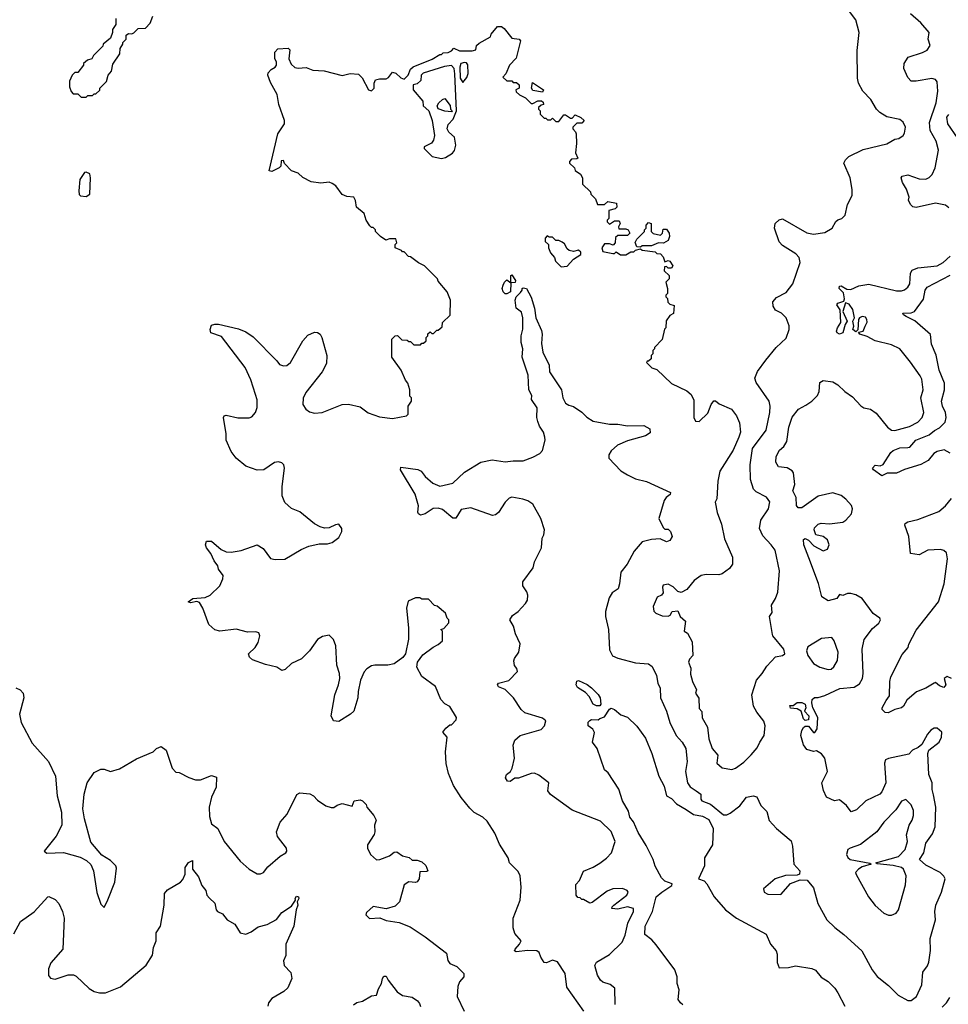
# Model space of a CAD drawing. Extents: x 2239805 to 2396427, y 665731 to 772158.
# Tile 307 of 326: x 2352698 to 2358393, y 753627 to 759664. Entities that reach past the tile are written whole.
import ezdxf

# ---------------------------------------------------------------- set-up
doc = ezdxf.new("R2010")
doc.units = 0

msp = doc.modelspace()

# ---------------------------------------------------------------- linework, layer by layer
at = {"layer": '0CON05XD'}
for points in [[(2357274, 757576), (2357336.1, 757653.9), (2357398.3, 757711.7), (2357416.7, 757765), (2357416.4, 757786.4), (2357397.5, 757835), (2357370, 757865), (2357333.6, 757883.6), (2357318.3, 757908.3), (2357317.5, 757935), (2357339.3, 757960.7), (2357397.7, 757992.3), (2357440, 758045), (2357483.3, 758175), (2357477.5, 758205), (2357457.7, 758227.7), (2357375, 758280), (2357355, 758302.5), (2357326.2, 758385), (2357331.2, 758415), (2357355, 758436.7), (2357375, 758442.5), (2357525, 758356.2), (2357565, 758348.8), (2357635, 758360), (2357680, 758385), (2357703.6, 758426.4), (2357715, 758437.5), (2357740, 758445), (2357760, 758465), (2357775, 758530), (2357803, 758587), (2357803, 758623), (2357790, 758695), (2357752.5, 758785), (2357762.5, 758805), (2357782.5, 758825), (2357870.8, 758869.2), (2358015, 758903.3), (2358065, 758932.5), (2358090, 758935), (2358116.4, 758953.6), (2358125, 758967.5), (2358131.2, 759005), (2358115.8, 759035.8), (2358095, 759051.2), (2358015, 759068.8), (2357972.5, 759095), (2357953.3, 759115), (2357917.5, 759175), (2357868.8, 759225), (2357842, 759275), (2357836, 759305), (2357834.2, 759475), (2357846, 759585), (2357825, 759662.5), (2357787.5, 759715)], [(2353288.3, 759671.7), (2353287.5, 759635), (2353267.5, 759605), (2353267.5, 759585), (2353255, 759550), (2353210, 759515), (2353208.3, 759501.7), (2353150, 759445), (2353140, 759425), (2353113, 759417), (2353090, 759395), (2353090, 759385), (2353055, 759340), (2353035, 759340), (2353020, 759325), (2353003, 759287), (2353003, 759253), (2353013, 759223), (2353025, 759210), (2353055, 759210), (2353075, 759190), (2353105, 759190)], [(2353105, 759190), (2353115, 759200), (2353145, 759200), (2353155, 759210), (2353165, 759210), (2353188.3, 759231.7), (2353190, 759245), (2353230, 759285), (2353240, 759325), (2353261.7, 759348.3), (2353268.3, 759391.7), (2353312.5, 759455), (2353313, 759487), (2353330, 759515), (2353330, 759525), (2353350, 759545), (2353351.7, 759568.3), (2353365, 759580), (2353385, 759577.5), (2353397, 759583), (2353425, 759610), (2353468.3, 759611.7), (2353497, 759643), (2353513.6, 759686.4)], [(2358395, 758510), (2358375, 758526.2), (2358315, 758540), (2358195, 758513.3), (2358175, 758517.5), (2358160.7, 758530.7), (2358148.3, 758558.3), (2358152.5, 758575), (2358136.2, 758625), (2358112.5, 758665), (2358103.9, 758693.9), (2358110, 758705), (2358145, 758713.8), (2358215, 758688.1), (2358255, 758686.7), (2358275, 758695.6), (2358294.4, 758715), (2358312.1, 758755), (2358332.7, 758865), (2358318.5, 758918.5), (2358281.5, 758985), (2358276.4, 759033.6), (2358318.2, 759155), (2358328.8, 759225), (2358325, 759282.5), (2358315, 759297.5), (2358292.7, 759302.7), (2358195, 759286.2), (2358165, 759287.5), (2358145, 759310), (2358120, 759365), (2358122.5, 759395), (2358147.5, 759435), (2358235, 759462.5), (2358262.8, 759477.2), (2358281.9, 759505), (2358269.1, 759545), (2358275, 759585.8), (2358225, 759644.4), (2358160.9, 759700.9)], [(2354155, 756443.3), (2354191.7, 756421.7), (2354235, 756360), (2354265, 756353.3), (2354323, 756357), (2354423.9, 756416.1), (2354470, 756435), (2354535, 756450), (2354585, 756450), (2354615, 756457.5), (2354655, 756490), (2354672.5, 756525), (2354672.5, 756545), (2354655, 756570), (2354635, 756567.5), (2354595, 756547.5), (2354567, 756547), (2354540, 756555), (2354505, 756572.5), (2354415, 756646.7), (2354365, 756667.5), (2354324.1, 756704.1), (2354308, 756745), (2354308.3, 756801.7), (2354321.2, 756915), (2354316.7, 756935), (2354306.1, 756946.1), (2354285, 756952.5), (2354260.7, 756949.3), (2354195, 756903.3), (2354155, 756901.2), (2354085, 756926.2), (2354026.2, 756975), (2353995, 757016.2), (2353964, 757085), (2353963.8, 757125), (2353946.7, 757225), (2353952.5, 757235), (2353965, 757240), (2354036.4, 757223.6), (2354105, 757223.3), (2354120.7, 757229.3), (2354143.3, 757255), (2354153.6, 757286.4), (2354153.6, 757333.6), (2354143.3, 757366.7), (2354116, 757455), (2354080.5, 757530.5), (2353935, 757722.5), (2353870, 757745), (2353866.7, 757765), (2353875, 757790), (2353895, 757797.5), (2353916.4, 757796.4), (2354039.3, 757769.3), (2354085, 757750), (2354129.3, 757719.3), (2354275, 757572.5), (2354290.5, 757550.5), (2354315, 757542), (2354335.6, 757544.4), (2354357.9, 757562.1), (2354434.5, 757695.5), (2354465, 757728.8), (2354505, 757748.8), (2354525, 757746.7), (2354540, 757735), (2354551.2, 757715), (2354580.8, 757605), (2354579.2, 757555), (2354552, 757505), (2354451.7, 757378.3), (2354436, 757344), (2354433.3, 757305), (2354452.5, 757275), (2354475, 757260), (2354505, 757251.2), (2354552.5, 757255), (2354675, 757304), (2354715, 757306), (2354785, 757290), (2354835, 757252.5), (2354905, 757228.8), (2354985, 757218.8), (2355070, 757235), (2355080, 757245), (2355080, 757295), (2355100, 757325), (2355100, 757345), (2355090, 757355), (2355090, 757395), (2355077.5, 757435), (2355063.3, 757453.3), (2355037.5, 757515), (2354980, 757595), (2354980, 757705), (2355000, 757725), (2355015, 757727.5), (2355041.7, 757701.7), (2355075, 757700), (2355085, 757690), (2355095, 757690), (2355115, 757670), (2355155, 757670), (2355165, 757680), (2355175, 757680), (2355190, 757695), (2355190, 757715), (2355200, 757725), (2355201.7, 757738.3), (2355215, 757750), (2355225, 757740), (2355235, 757740), (2355255, 757760), (2355265, 757760), (2355288.3, 757781.7), (2355291.7, 757808.3), (2355338.3, 757851.7), (2355340, 757945), (2355320, 757995), (2355265, 758060), (2355260, 758075), (2355180, 758155), (2355143, 758173), (2355095, 758210), (2355081.7, 758211.7), (2355055, 758240), (2355045, 758240), (2355038.3, 758248.3), (2355000, 758265), (2355000, 758285), (2355010, 758295), (2355005, 758320), (2354965, 758320), (2354943, 758313), (2354910, 758335), (2354880, 758365), (2354880, 758375), (2354865, 758390), (2354855, 758390), (2354845, 758400), (2354822.5, 758435), (2354810, 758475), (2354763.3, 758515), (2354757.5, 758555), (2354746.4, 758576.4), (2354705, 758580), (2354675, 758592.5), (2354637.5, 758645), (2354615, 758660), (2354595, 758667.5), (2354545, 758662.5), (2354485, 758670), (2354435, 758697.5), (2354405, 758723.3), (2354365, 758737.5), (2354321.7, 758781.7), (2354315, 758800), (2354301.7, 758798.3), (2354300, 758765), (2354290, 758755), (2354245, 758733.3), (2354228.3, 758738.3), (2354280, 758965), (2354322.5, 759025), (2354322.5, 759045), (2354287.5, 759145), (2354276.4, 759206.4), (2354235, 759280), (2354220, 759325), (2354221.2, 759338.8), (2354240.7, 759359.3), (2354265, 759372.5), (2354272.5, 759385), (2354272.5, 759405), (2354262.5, 759425), (2354262.5, 759465), (2354280, 759485), (2354345, 759490), (2354355, 759480), (2354347.5, 759425), (2354361.7, 759391.7), (2354385, 759371.2), (2354405, 759366.7), (2354455, 759370), (2354495, 759354), (2354565, 759350.8), (2354675, 759322.5), (2354725, 759333.8), (2354775, 759330), (2354798.3, 759308.3), (2354837.5, 759235), (2354855, 759227.5), (2354872.5, 759245), (2354872.5, 759275), (2354880, 759295), (2354905, 759302.5), (2354945, 759302.5), (2354959.3, 759310.7), (2354985, 759342.5), (2355005, 759336.7), (2355035, 759307.5), (2355055, 759300), (2355080, 759325), (2355095, 759360), (2355110, 759375), (2355227, 759423), (2355275, 759450), (2355285, 759450), (2355295, 759460), (2355325, 759462.5), (2355345, 759472.5), (2355360.7, 759489.3), (2355395, 759473.3), (2355473, 759473), (2355495, 759480), (2355500, 759505), (2355515, 759520), (2355585, 759560), (2355590, 759575), (2355628.3, 759621.7), (2355651.7, 759621.7), (2355669.3, 759609.3), (2355715, 759550), (2355760, 759545), (2355770, 759535), (2355741.7, 759428.3), (2355702.5, 759385), (2355678.3, 759331.7), (2355661.7, 759311.7), (2355685, 759290), (2355715, 759290), (2355725, 759280), (2355745, 759280), (2355760, 759265), (2355760, 759245), (2355740, 759235), (2355741.7, 759221.7), (2355763, 759203), (2355800, 759185), (2355835, 759150), (2355845, 759150), (2355875, 759167.5), (2355897, 759167), (2355908.3, 759158.3), (2355910, 759145), (2355895, 759140), (2355880, 759125), (2355880, 759115), (2355890, 759105), (2355890, 759085), (2355915, 759060), (2355925, 759060), (2355935, 759050), (2355955, 759050), (2355965, 759060), (2355985, 759040), (2356005, 759040), (2356035, 759080), (2356045, 759080), (2356075, 759060), (2356085, 759060), (2356105, 759080), (2356140, 759065), (2356160, 759045), (2356145, 759030), (2356115, 759030), (2356090, 759005), (2356090, 758995), (2356107, 758977), (2356110, 758965), (2356113.3, 758905), (2356107, 758847), (2356120, 758815), (2356115, 758810), (2356081.7, 758808.3), (2356070, 758795), (2356070, 758785), (2356100, 758755), (2356105, 758740), (2356136.7, 758716.7), (2356150, 758695), (2356150, 758655), (2356198.3, 758608.3), (2356200, 758595), (2356230, 758565), (2356241.7, 758531.7), (2356285, 758530), (2356305, 758550), (2356358.3, 758538.3), (2356360, 758515), (2356350, 758505), (2356310, 758495), (2356310, 758445), (2356300, 758435), (2356300, 758425), (2356315, 758410), (2356345, 758430), (2356375, 758430), (2356380, 758415), (2356370, 758395), (2356371.7, 758381.7), (2356415, 758382.5), (2356430, 758375), (2356440, 758355), (2356425, 758340), (2356378.3, 758341.7), (2356365, 758340), (2356351.7, 758328.3), (2356350, 758295), (2356338.3, 758281.7), (2356315, 758290), (2356285, 758290), (2356267.5, 758265), (2356275, 758242.5), (2356335, 758230), (2356345, 758230), (2356355, 758240), (2356383, 758223), (2356415, 758222.5), (2356445, 758240), (2356465, 758240), (2356475, 758250), (2356505, 758260), (2356515, 758250), (2356595, 758240), (2356605, 758230), (2356628.3, 758228.3), (2356645, 758210), (2356655, 758180), (2356675, 758186.7), (2356685, 758182.5), (2356702.5, 758155), (2356695, 758140), (2356675, 758140), (2356665, 758150), (2356651.7, 758148.3), (2356650, 758125), (2356680, 758095), (2356680, 758075), (2356660, 758055), (2356670, 758015), (2356670, 757985), (2356660, 757975), (2356660, 757965), (2356670, 757955), (2356671.7, 757931.7), (2356685, 757920), (2356711.7, 757911.7), (2356707, 757863), (2356685, 757850), (2356663, 757817), (2356660, 757775), (2356653, 757767), (2356637, 757703), (2356590, 757655), (2356590, 757645), (2356580, 757635), (2356580, 757615), (2356570, 757605), (2356570, 757585), (2356555, 757570), (2356545, 757570), (2356541.7, 757561.7), (2356575, 757530), (2356605, 757520), (2356694.2, 757434.2), (2356788.6, 757388.6), (2356815.7, 757365), (2356831.7, 757331.7), (2356831.4, 757225), (2356842.2, 757202.2), (2356865, 757200.8), (2356918.2, 757251.8), (2356938, 757305), (2356955, 757327.5), (2356965, 757327.5), (2356988.1, 757308.1), (2357064, 757275), (2357094.4, 757234.4), (2357112.7, 757192.7), (2357117.5, 757135), (2357108, 757105), (2357072.5, 757025), (2356991.4, 756895), (2356980, 756835), (2356973, 756727), (2356963.8, 756705), (2356975, 756642.5), (2357001.5, 756571.5), (2357021.1, 756481.1), (2357068.6, 756368.6), (2357068.6, 756325), (2357051.4, 756298.6), (2357005, 756265.6), (2356985, 756260.5), (2356907.3, 756262.7), (2356876.7, 756255), (2356833.3, 756225), (2356789.3, 756170.7), (2356755, 756152.5), (2356735, 756157.5), (2356705, 756186.7), (2356675, 756202.5), (2356645, 756197.5), (2356640, 756185), (2356645, 756150), (2356633.6, 756136.4), (2356607, 756123), (2356583.6, 756066.4), (2356587, 756037), (2356600, 756025), (2356638.3, 756008.3), (2356675, 756007.5), (2356686.4, 756013.6), (2356700, 756035), (2356735, 756040), (2356747.5, 756005), (2356780, 755975), (2356772.5, 755915), (2356793, 755903), (2356821.7, 755848.3), (2356826.7, 755765), (2356805, 755743.3), (2356798.8, 755725), (2356813, 755687), (2356811.7, 755651.7), (2356823.8, 755605), (2356847.5, 755555), (2356842.5, 755535), (2356863, 755503), (2356865, 755440), (2356881.7, 755421.7), (2356884.2, 755384.2), (2356916.7, 755325), (2356924, 755255), (2356944.2, 755194.2), (2356978.8, 755155), (2356972.5, 755105), (2357005, 755076.7), (2357065, 755066.7), (2357087.5, 755075), (2357138.8, 755111.2), (2357183.9, 755156.1), (2357220.9, 755199.1), (2357236.2, 755235), (2357263.8, 755275), (2357269.2, 755335), (2357262.3, 755362.3), (2357218.3, 755418.3), (2357198.1, 755455), (2357187.9, 755525), (2357215.6, 755615), (2357251.9, 755655), (2357280.8, 755699.2), (2357332.5, 755757.5), (2357375, 755766.2), (2357390, 755775), (2357385, 755803.3), (2357316.7, 755885), (2357314, 755895), (2357296.4, 756003.6), (2357311.7, 756028.3), (2357307.5, 756075), (2357332.5, 756115), (2357346.4, 756153.6), (2357356.7, 756285), (2357330.7, 756410.7), (2357306.7, 756445), (2357255, 756498.6), (2357235.5, 756545), (2357243.6, 756595), (2357290.9, 756665), (2357298, 756708), (2357277.3, 756737.3), (2357215, 756768.6), (2357198.6, 756785), (2357180, 756845), (2357176.7, 756935), (2357191.4, 757035), (2357275, 757147.5), (2357298, 757255), (2357301.2, 757295), (2357293.8, 757325), (2357215, 757440), (2357205.8, 757465), (2357222.5, 757507.5), (2357274, 757576)], [(2355285, 758813.8), (2355310, 758820), (2355352.5, 758845), (2355365, 758862.5), (2355372.5, 758895), (2355365, 758943.3), (2355328.8, 758975), (2355320, 758995), (2355325, 759022.5), (2355356.7, 759055), (2355376.7, 759105), (2355367, 759333), (2355362.5, 759365), (2355345, 759382.5), (2355303.6, 759376.4), (2355173, 759337), (2355160, 759325), (2355158.3, 759291.7), (2355135, 759270), (2355110, 759265), (2355110, 759235), (2355170, 759165), (2355172.5, 759135), (2355206.1, 759106.1), (2355228, 759045), (2355240.8, 758955), (2355235.8, 758925), (2355222.9, 758907.1), (2355177.5, 758885), (2355177.5, 758875), (2355227.5, 758825), (2355285, 758813.8)], [(2355415, 759280), (2355439.7, 759310.3), (2355447.5, 759335), (2355446.4, 759386.4), (2355438.8, 759398.8), (2355425, 759402.5), (2355403.6, 759396.4), (2355396.4, 759373.6), (2355400, 759305), (2355415, 759280)], [(2355905, 759220), (2355845, 759230), (2355837.5, 759245), (2355841.7, 759278.3), (2355910, 759235), (2355905, 759220)], [(2355345, 759100), (2355305, 759102.5), (2355265, 759117.5), (2355257.5, 759135), (2355267.5, 759155), (2355290, 759175), (2355305, 759180), (2355337, 759137), (2355340, 759115), (2355350, 759105), (2355345, 759100)], [(2358449.1, 758939.1), (2358390, 759025), (2358384.5, 759065.5), (2358395, 759083.8)], [(2353105, 758580), (2353127.5, 758595), (2353131.2, 758695), (2353128.3, 758718.3), (2353105, 758730), (2353095, 758727.5), (2353066.7, 758685), (2353060, 758615), (2353063, 758593), (2353070, 758585), (2353105, 758580)], [(2356505, 758270), (2356481.7, 758271.7), (2356473, 758297), (2356481.7, 758318.3), (2356530, 758365), (2356530, 758375), (2356540, 758385), (2356540, 758405), (2356555, 758420), (2356570, 758415), (2356570, 758365), (2356583, 758353), (2356627, 758343), (2356640, 758355), (2356645, 758380), (2356665, 758380), (2356680, 758355), (2356682.5, 758335), (2356675, 758310), (2356647, 758293), (2356615, 758296.7), (2356571.7, 758278.3), (2356515, 758277.5), (2356505, 758270)], [(2356018.3, 758148.3), (2356055, 758152.5), (2356093.6, 758196.4), (2356140, 758225), (2356138.3, 758238.3), (2356125, 758250), (2356095, 758242.5), (2356068.3, 758248.3), (2356055, 758260), (2356039.3, 758289.3), (2356025, 758300), (2356005, 758310), (2355985, 758310), (2355965, 758330), (2355945, 758330), (2355931.7, 758338.3), (2355920, 758325), (2355920, 758305), (2355940, 758285), (2355940, 758265), (2355952.5, 758235), (2355977.5, 758205), (2355983, 758183), (2356018.3, 758148.3)], [(2357536.7, 756363.3), (2357506.2, 756445), (2357503.8, 756476.2), (2357515, 756482.5), (2357535, 756472.5), (2357567.7, 756437.7), (2357625, 756408), (2357652.3, 756417.7), (2357661.2, 756445), (2357651.2, 756475), (2357625.9, 756495.9), (2357580, 756505), (2357570, 756535), (2357571.7, 756548.3), (2357595, 756570), (2357613.9, 756576.1), (2357665, 756573.8), (2357745, 756582.5), (2357765, 756595.8), (2357800, 756635), (2357806, 756665), (2357800, 756685), (2357764, 756725), (2357735, 756745.6), (2357685, 756762.5), (2357595, 756742), (2357495, 756670), (2357471.7, 756671.7), (2357462.5, 756685), (2357460, 756735), (2357440, 756775), (2357450.8, 756815), (2357443.8, 756885), (2357435, 756898.8), (2357405, 756916.2), (2357351.7, 756921.7), (2357335, 756950), (2357337.5, 756985), (2357356.7, 757025), (2357383.2, 757046.8), (2357403.2, 757076.8), (2357414.4, 757165.6), (2357435, 757227.5), (2357475, 757276), (2357518.6, 757301.4), (2357556.7, 757325), (2357590.5, 757359.5), (2357601.2, 757385), (2357605, 757440), (2357625, 757451.2), (2357685, 757443.1), (2357715, 757425.7), (2357758, 757385), (2357805, 757351.9), (2357855.4, 757295.4), (2357875, 757283.3), (2357915.4, 757275.4), (2357950.9, 757250.9), (2358020, 757165), (2358045, 757147.1), (2358065, 757145.7), (2358155, 757169.6), (2358205, 757196.5), (2358231.5, 757225), (2358242.9, 757255), (2358224.6, 757345), (2358238.2, 757395), (2358229.5, 757459.5), (2358220.2, 757480.2), (2358161.4, 757565), (2358095, 757646.5), (2358045, 757671.2), (2357945, 757694.5), (2357895, 757720.8), (2357850, 757735), (2357841.7, 757748.3), (2357870, 757755), (2357882.5, 757785), (2357895, 757810), (2357893.8, 757825), (2357885, 757840), (2357865, 757843.3), (2357847.5, 757835), (2357842.5, 757825), (2357838.3, 757761.7), (2357825, 757750), (2357807.5, 757765), (2357812.5, 757785), (2357807.5, 757815), (2357817.5, 757835), (2357806.8, 757886.8), (2357785, 757920), (2357762.5, 757927.5), (2357746.7, 757875), (2357773.3, 757815), (2357760, 757795), (2357745, 757743.8), (2357725, 757736), (2357711.4, 757745), (2357707.5, 757755), (2357712.5, 757775), (2357733.3, 757806.7), (2357730, 757885), (2357710, 757915), (2357715, 757926.2), (2357752.5, 757937.5), (2357756.9, 757953.1), (2357749.6, 757989.6), (2357722.5, 758015), (2357725, 758030), (2357735, 758031.2), (2357771.2, 758011.2), (2357795, 758008.8), (2357845, 758032.5), (2357905, 758043.1), (2358075, 758002.2), (2358105, 758001.1), (2358125, 758008.1), (2358145, 758024.2), (2358156.7, 758045), (2358161.1, 758108.9), (2358170.9, 758129.1), (2358205, 758142.9), (2358325, 758155.8), (2358361.2, 758175), (2358403.8, 758215)], [(2355685, 757983.3), (2355675, 757983.3), (2355663.3, 757995), (2355657.5, 758015), (2355663, 758037), (2355670, 758055), (2355685, 758070), (2355710, 758050), (2355710, 758095), (2355715, 758100), (2355737.5, 758065), (2355737, 758053), (2355710, 758050), (2355707.5, 757995), (2355685, 757983.3)], [(2358405, 757006.2), (2358367, 757027), (2358323.6, 757016.4), (2358304, 757005), (2358268.3, 756961.7), (2358225, 756936.2), (2358123.6, 756906.4), (2358075.9, 756884.1), (2358017, 756883), (2357985, 756867.5), (2357933.6, 756903.6), (2357927.5, 756915), (2357945, 756932.5), (2357975, 756927.5), (2357993, 756937), (2358039.3, 757010.7), (2358055, 757023.3), (2358095, 757038.8), (2358145, 757040), (2358156.7, 757043.3), (2358193.3, 757085), (2358275, 757118.1), (2358308, 757145), (2358339.1, 757160.9), (2358373.7, 757196.3), (2358379.4, 757225), (2358375.5, 757255.5), (2358357.5, 757295), (2358351.4, 757325), (2358368.9, 757395), (2358370.4, 757435), (2358336.2, 757515), (2358317.3, 757607.3), (2358288.8, 757675), (2358283.6, 757733.6), (2358187.9, 757817.9), (2358133.3, 757845), (2358117.5, 757855), (2358113.3, 757865), (2358165, 757865.8), (2358185, 757873.8), (2358240, 757950), (2358250, 758005), (2358263.1, 758025), (2358405, 758097.3)], [(2356349.1, 753625), (2356347.5, 753725), (2356318.3, 753748.3), (2356275, 753762), (2356260, 753775), (2356241.4, 753805), (2356224.2, 753864.2), (2356236.2, 753885), (2356315, 753932), (2356393.3, 754006.7), (2356410.5, 754049.5), (2356426.9, 754125), (2356462.2, 754195), (2356462.5, 754215), (2356425, 754224.6), (2356365, 754210), (2356330, 754215), (2356331.2, 754225), (2356342.5, 754235), (2356420.8, 754295), (2356428.8, 754315), (2356422.5, 754325), (2356395, 754336), (2356335.9, 754334.1), (2356300.3, 754319.7), (2356208.3, 754251.7), (2356195, 754247.5), (2356155, 754270), (2356145, 754270), (2356135, 754280), (2356121.7, 754281.7), (2356110, 754295), (2356108.3, 754361.7), (2356130, 754385), (2356155, 754442.5), (2356215, 754468), (2356255, 754492.5), (2356297.4, 754522.6), (2356328, 754555), (2356350, 754625), (2356325, 754686.7), (2356259.7, 754749.7), (2356085, 754816.7), (2355952.7, 754912.7), (2355936.2, 754935), (2355943.8, 754985), (2355882.5, 755032.5), (2355855, 755044.2), (2355835, 755042), (2355757, 755013), (2355735, 755012.5), (2355705, 754992.5), (2355690, 754995), (2355677.5, 755015), (2355682.5, 755035), (2355707.5, 755055), (2355718.8, 755075), (2355732.9, 755135), (2355724.2, 755215), (2355735, 755246.7), (2355767.5, 755275), (2355895, 755312), (2355917.1, 755335), (2355924.1, 755364.1), (2355905, 755380.8), (2355795, 755414), (2355772.5, 755435), (2355726.3, 755506.3), (2355676, 755556), (2355635, 755573.8), (2355627.5, 755585), (2355635, 755596.2), (2355698.3, 755611.7), (2355751.7, 755668.3), (2355747.5, 755685), (2355732, 755705), (2355728.3, 755731.7), (2355732.3, 755747.7), (2355758.8, 755785), (2355766.1, 755836.1), (2355738.3, 755898.3), (2355725.9, 755945.9), (2355703.8, 755985), (2355720.3, 756009.7), (2355755, 756036.2), (2355800, 756085), (2355811.2, 756105), (2355813.3, 756135), (2355807.5, 756155), (2355783, 756193), (2355783.3, 756216.7), (2355846.1, 756303.9), (2355855, 756340), (2355897.5, 756425), (2355902.5, 756485), (2355912.5, 756505), (2355916.7, 756535), (2355893.3, 756605), (2355845, 756692.5), (2355815, 756713.3), (2355783.9, 756723.9), (2355715, 756736.2), (2355699.3, 756730.7), (2355674.1, 756705.9), (2355635, 756642.5), (2355615, 756627.5), (2355596.4, 756623.6), (2355465, 756670), (2355405, 756660), (2355371.7, 756608.3), (2355355, 756607.5), (2355290.7, 756660.7), (2355265, 756668.8), (2355234.1, 756665.9), (2355185, 756633.8), (2355155, 756626.7), (2355143.8, 756633.8), (2355140, 756645), (2355143, 756683), (2355122.5, 756755), (2355033.9, 756903.9), (2355035, 756920), (2355140, 756905), (2355160, 756895), (2355183.6, 756863.6), (2355231.7, 756821.7), (2355275, 756803.3), (2355355, 756821.2), (2355425, 756890), (2355525, 756951.2), (2355595, 756966), (2355675, 756952), (2355725, 756960), (2355785, 756960), (2355845, 756981.2), (2355887.5, 757005), (2355905, 757022.5), (2355921.2, 757085), (2355918.8, 757105), (2355910, 757135), (2355885, 757172.5), (2355875, 757200), (2355868.8, 757225), (2355871.2, 757285), (2355837.5, 757335), (2355839.3, 757359.3), (2355820, 757395), (2355816.7, 757485), (2355778.8, 757595), (2355783.3, 757645), (2355774.2, 757684.2), (2355773.3, 757725), (2355783.6, 757766.4), (2355783.3, 757835), (2355775, 757870), (2355743.3, 757895), (2355736.7, 757945), (2355742.5, 757965), (2355769.3, 757990.7), (2355780, 758005), (2355780, 758015), (2355785, 758020), (2355806.1, 758016.1), (2355835, 757962.5), (2355855.7, 757895), (2355863.8, 757835), (2355897.9, 757757.9), (2355902.5, 757735), (2355897.9, 757677.9), (2355905.6, 757625), (2355944.2, 757545), (2355947.1, 757505), (2356020, 757395), (2356028.8, 757345), (2356045, 757312.5), (2356065, 757300), (2356095, 757292.5), (2356145, 757257.5), (2356175, 757226.7), (2356215, 757203.3), (2356314.1, 757184.1), (2356365, 757183.3), (2356425, 757173.3), (2356525, 757176.2), (2356562.5, 757155), (2356565, 757130), (2356535, 757112.5), (2356425, 757082.5), (2356363.9, 757056.1), (2356325, 757020), (2356310, 756995), (2356310, 756975), (2356385, 756897.5), (2356425, 756873.3), (2356475, 756848.8), (2356541.7, 756831.7), (2356690, 756765), (2356686.4, 756753.6), (2356662.5, 756735), (2356650, 756715), (2356617.5, 756605), (2356645, 756550), (2356655, 756540), (2356675, 756540), (2356690, 756525), (2356700, 756495), (2356685, 756470), (2356665, 756462.5), (2356625, 756480), (2356573, 756477), (2356515, 756462.5), (2356466.7, 756405), (2356423.3, 756325), (2356383.8, 756276.2), (2356376.7, 756205), (2356367.5, 756175), (2356330.5, 756149.5), (2356311.9, 756118.1), (2356291.4, 756035), (2356290, 756005), (2356309.2, 755925), (2356315, 755800), (2356334.3, 755764.3), (2356365, 755748.8), (2356475, 755720), (2356555, 755713.8), (2356577, 755697), (2356602.3, 755642.3), (2356612, 755595), (2356626, 755565), (2356628.6, 755505), (2356664, 755425), (2356685.8, 755355), (2356724, 755275), (2356760.6, 755235), (2356782.9, 755195), (2356791.4, 755115), (2356780.8, 755055), (2356793.8, 754985), (2356810.5, 754960.5), (2356845.6, 754935.6), (2356876, 754915), (2356875.8, 754885), (2356881.2, 754875), (2356933.8, 754853.8), (2357015, 754787.5), (2357035, 754789.2), (2357055, 754799.2), (2357115, 754844), (2357155, 754896), (2357195.9, 754905.9), (2357218.6, 754898.6), (2357242, 754845), (2357279.7, 754809.7), (2357295, 754753.3), (2357340, 754705), (2357428.3, 754628.3), (2357437, 754597), (2357446.2, 754485), (2357482.5, 754445), (2357480, 754425), (2357465, 754417.5), (2357395, 754415.8), (2357330, 754395), (2357260, 754335), (2357262.5, 754315), (2357285, 754302.5), (2357365, 754300), (2357425, 754367.5), (2357485, 754390), (2357527, 754387), (2357565, 754340), (2357593.3, 754245), (2357647.5, 754145), (2357697, 754097), (2357752.5, 754055), (2357862.5, 753955), (2357925, 753837.5), (2357957, 753797), (2358025, 753742.5), (2358085, 753682.5), (2358145, 753650), (2358165, 753650), (2358196.7, 753675), (2358230, 753745), (2358236.1, 753823.9), (2358265, 753862.5), (2358274.1, 753885.9), (2358283.9, 753956.1), (2358280.5, 754029.5), (2358313.8, 754145), (2358310, 754195), (2358315.8, 754235), (2358352, 754315), (2358374, 754395), (2358365, 754413.3), (2358342.5, 754435), (2358255, 754479.2), (2358216, 754515), (2358243.3, 754555), (2358255, 754614), (2358295, 754672), (2358311.8, 754715), (2358316.2, 754835), (2358301.1, 754911.1), (2358293.6, 754943.6), (2358294.2, 754984.2), (2358272.5, 755035), (2358268, 755165), (2358274.2, 755185.8), (2358336.7, 755235), (2358351.2, 755265), (2358353.3, 755295), (2358325, 755320), (2358305, 755320), (2358285, 755306.7), (2358265, 755283.3), (2358230.9, 755219.1), (2358208.9, 755201.1), (2358173.8, 755185), (2358149.7, 755160.3), (2358025.9, 755134.1), (2358006.7, 755125), (2358000.8, 755105), (2358010, 754985), (2357985, 754928.8), (2357973.3, 754915), (2357887.5, 754875), (2357830.6, 754819.4), (2357797.5, 754807.5), (2357767.5, 754845), (2357725, 754880), (2357695, 754873.3), (2357645, 754897.5), (2357626.8, 754936.8), (2357616.2, 754983.8), (2357651.2, 755055), (2357635.8, 755135.8), (2357615, 755162.5), (2357585, 755180), (2357565, 755177.5), (2357525, 755188.8), (2357505, 755217.5), (2357488.6, 755275), (2357494.4, 755305.6), (2357505, 755323.3), (2357515, 755332.5), (2357535, 755332.5), (2357565, 755292.5), (2357575, 755292.5), (2357588.8, 755315), (2357593.3, 755385), (2357562, 755445), (2357555.8, 755475), (2357558.8, 755495), (2357572.9, 755507.1), (2357595, 755507.1), (2357635, 755519.4), (2357726.8, 755563.2), (2357815, 755571.4), (2357848.6, 755591.4), (2357865.7, 755625), (2357870.6, 755655), (2357863.8, 755805), (2357875.9, 755864.1), (2357928.8, 755931.2), (2357965.9, 755964.1), (2357977.5, 755985), (2357972.5, 755995), (2357932.1, 756022.1), (2357865, 756114.3), (2357825, 756137.1), (2357794.2, 756145.8), (2357773.9, 756146.1), (2357745, 756132.5), (2357725, 756140), (2357710, 756115), (2357655, 756100), (2357616.7, 756125), (2357597.1, 756207.1), (2357536.7, 756363.3)], [(2358413.3, 755625), (2358385, 755636), (2358366.7, 755625), (2358377.5, 755585), (2358365, 755570), (2358339.3, 755579.3), (2358315, 755600), (2358305, 755596.7), (2358255.9, 755564.1), (2358197.5, 755542.5), (2358139.1, 755490.9), (2358118, 755455), (2358105, 755444), (2358065, 755434), (2358023.9, 755413.9), (2358005, 755416.7), (2357986.7, 755435), (2357986.7, 755445), (2358011.1, 755488.9), (2358032.7, 755517.3), (2358034, 755605), (2358040, 755635), (2358109.3, 755770.7), (2358146, 755814), (2358151.2, 755835), (2358195, 755920), (2358332.3, 756095), (2358367.2, 756205), (2358388.4, 756358.4), (2358382.2, 756395), (2358365, 756409.1), (2358345, 756415.6), (2358267.7, 756412.3), (2358215, 756382.5), (2358161.7, 756391.7), (2358150, 756495), (2358126.4, 756563.6), (2358127.5, 756575), (2358144, 756586), (2358205, 756598.6), (2358335, 756648.6), (2358376.2, 756683.8), (2358411.7, 756728.3)], [(2356156.7, 753585), (2356052.3, 753732.3), (2356043.3, 753815), (2355995, 753887.5), (2355965, 753897.5), (2355929.3, 753880.7), (2355915, 753883.3), (2355893.3, 753915), (2355883.3, 753945), (2355870, 753955), (2355815, 753955.8), (2355742.5, 753947.5), (2355732.5, 753955), (2355736.7, 753965), (2355763.8, 753995), (2355772.5, 754015), (2355735, 754060), (2355723.3, 754095), (2355723.3, 754155), (2355766.7, 754265), (2355773.3, 754345), (2355767.5, 754415), (2355755, 754440), (2355702.5, 754495), (2355692.5, 754525), (2355639.3, 754609.3), (2355612.5, 754675), (2355565, 754750), (2355537.5, 754775), (2355485, 754803.3), (2355458.8, 754828.8), (2355404.5, 754894.5), (2355358.8, 754968.8), (2355327.5, 755042.5), (2355313.9, 755103.9), (2355310, 755175), (2355320, 755265), (2355293.3, 755295), (2355310.7, 755319.3), (2355335, 755340), (2355345, 755340), (2355375, 755370), (2355377.5, 755385), (2355335, 755452.5), (2355305, 755470), (2355280, 755495), (2355247.5, 755575), (2355165, 755637.5), (2355133.6, 755693.6), (2355137.5, 755725), (2355170, 755770), (2355233, 755817), (2355265, 755832.5), (2355290, 755855), (2355290, 755915), (2355280, 755925), (2355298.3, 755931.7), (2355330, 755965), (2355330, 755985), (2355320, 755995), (2355310, 756025), (2355258.3, 756068.3), (2355241.7, 756071.7), (2355205, 756110), (2355165, 756110), (2355151.7, 756118.3), (2355125, 756120), (2355080.7, 756099.3), (2355070, 756055), (2355082, 755935), (2355082, 755865), (2355063.3, 755775), (2355047.7, 755752.3), (2354995, 755714), (2354955, 755706.7), (2354875, 755706.2), (2354855, 755701.2), (2354827.3, 755682.7), (2354811.2, 755665), (2354788.8, 755615), (2354773.3, 755545), (2354772.5, 755505), (2354747.5, 755425), (2354727.5, 755405), (2354655, 755360), (2354622.5, 755365), (2354607.5, 755395), (2354630, 755525), (2354653.9, 755586.1), (2354661.2, 755625), (2354660, 755655), (2354643.6, 755706.4), (2354636.7, 755825), (2354623, 755863), (2354595, 755890), (2354555, 755882.5), (2354525, 755863.3), (2354475, 755793.3), (2354426.7, 755745), (2354365, 755716.2), (2354325, 755680), (2354305, 755673.8), (2354275, 755693.3), (2354205, 755710), (2354125, 755738.8), (2354106.2, 755755), (2354100, 755775), (2354141.2, 755815), (2354161.2, 755845), (2354170, 755885), (2354163.9, 755903.9), (2354145, 755911.2), (2354095, 755908), (2354025, 755927.5), (2353925, 755914.2), (2353895, 755922.5), (2353858, 755955), (2353820.8, 756055), (2353799.5, 756089.5), (2353785, 756097.5), (2353745, 756087.5), (2353730, 756095), (2353760, 756115), (2353835, 756122), (2353865, 756136), (2353925, 756193.3), (2353943.8, 756235), (2353945.9, 756255.9), (2353916.7, 756295), (2353913.3, 756315), (2353890, 756345), (2353870.5, 756390.5), (2353843.8, 756425), (2353836.7, 756445), (2353843.6, 756466.4), (2353875, 756466.7), (2353932.5, 756415), (2353965, 756402), (2353995, 756398.8), (2354055, 756410), (2354155, 756443.3)], [(2357655, 755680), (2357675, 755682.5), (2357690, 755695), (2357712.5, 755735), (2357717.5, 755785), (2357692.5, 755855), (2357677.5, 755875), (2357615, 755870), (2357530.7, 755819.3), (2357523.3, 755795), (2357531.2, 755765), (2357565, 755716.7), (2357605, 755693.8), (2357655, 755680)], [(2356235, 755456.7), (2356215, 755467.5), (2356191.2, 755515), (2356168.1, 755538.1), (2356118.3, 755568.3), (2356110, 755585), (2356115, 755607.5), (2356125, 755612.5), (2356177.3, 755587.3), (2356205, 755568), (2356245.4, 755525.4), (2356256.8, 755506.8), (2356262.5, 755467.5), (2356255, 755457.5), (2356235, 755456.7)], [(2352675, 755568.1), (2352701.2, 755555), (2352720, 755535), (2352723.3, 755505), (2352696.5, 755405), (2352707.1, 755355), (2352775, 755228), (2352875, 755116), (2352918.1, 755025), (2352926.7, 754905), (2352954.4, 754805), (2352955.7, 754725.7), (2352922.1, 754657.9), (2352847.5, 754565), (2352865, 754554), (2352967.4, 754557.4), (2353068.1, 754528.1), (2353108.1, 754508.1), (2353133.2, 754483.2), (2353150.8, 754445), (2353171.4, 754311.4), (2353195, 754240), (2353215, 754220), (2353237.5, 754267.5), (2353281.2, 754375), (2353291.7, 754461.7), (2353287.5, 754475), (2353255, 754507.5), (2353200.7, 754540.7), (2353135, 754620), (2353094.4, 754764.4), (2353084.3, 754825), (2353093.3, 754915), (2353112.5, 754985), (2353155, 755047.5), (2353195, 755067.5), (2353215, 755067.5), (2353255, 755053.3), (2353309.5, 755070.5), (2353415, 755132.5), (2353516.1, 755173.9), (2353537.5, 755195), (2353565, 755207.5), (2353596.7, 755185), (2353632.5, 755075), (2353655, 755050), (2353675, 755047.5), (2353735, 755016.7), (2353776.4, 755003.6), (2353806.1, 755003.9), (2353875, 755030), (2353905, 755020), (2353901.7, 754958.3), (2353873.6, 754896.4), (2353860, 754835), (2353862.3, 754777.7), (2353875, 754732.5), (2353913.3, 754705), (2353951.2, 754625), (2354050, 754505), (2354105, 754456.2), (2354155, 754426.7), (2354175, 754426.7), (2354192.5, 754435), (2354220.5, 754469.5), (2354294.2, 754535.8), (2354330, 754555), (2354336.2, 754565), (2354333.3, 754585), (2354278.8, 754655), (2354272, 754685), (2354295, 754742.5), (2354338.3, 754791.7), (2354397, 754913), (2354415, 754922.5), (2354477, 754917), (2354500, 754905), (2354525, 754877.5), (2354575, 754843.3), (2354607, 754833), (2354625, 754832.5), (2354645, 754847.5), (2354675, 754857.5), (2354737.5, 754842.5), (2354750, 754875), (2354785, 754880), (2354800, 754875), (2354822.5, 754852.5), (2354826.7, 754835), (2354870, 754785), (2354883.3, 754755), (2354873.3, 754725), (2354876.7, 754685), (2354871.7, 754668.3), (2354830, 754605), (2354830, 754585), (2354850, 754545), (2354885, 754513.3), (2354906.4, 754513.6), (2354965, 754537.5), (2354995, 754560), (2355011.7, 754561.7), (2355045, 754537.5), (2355087, 754527), (2355105, 754510), (2355135, 754510), (2355165, 754500), (2355188.3, 754478.3), (2355200, 754445), (2355195, 754440), (2355151.7, 754438.3), (2355147.5, 754395), (2355135, 754377.5), (2355125, 754372.5), (2355085, 754377.5), (2355055, 754360), (2355026.7, 754255), (2355000.7, 754229.3), (2354945, 754212.5), (2354865, 754226.7), (2354825, 754190), (2354820, 754175), (2354843, 754153), (2354906.4, 754156.4), (2354945, 754141.2), (2355025, 754128.8), (2355091.7, 754101.7), (2355185, 754040), (2355315, 753940), (2355323.8, 753895), (2355335, 753877.5), (2355379.1, 753859.1), (2355422, 753815), (2355420.8, 753795), (2355395.7, 753765), (2355384, 753735), (2355380, 753675), (2355424, 753585)], [(2356765, 753623.8), (2356750, 753635), (2356737, 753657), (2356742.5, 753715), (2356730, 753755), (2356730, 753795), (2356715, 753837.5), (2356601.7, 753991.7), (2356575, 754022), (2356532.5, 754055), (2356534.3, 754105), (2356578.6, 754195), (2356602, 754285), (2356635, 754314.2), (2356697.5, 754355), (2356700, 754365), (2356655, 754382), (2356632.8, 754402.8), (2356595, 754473.3), (2356582, 754515), (2356540.4, 754600.4), (2356490.3, 754680.3), (2356462.5, 754745), (2356438.6, 754775), (2356430.9, 754810.9), (2356394.5, 754874.5), (2356372, 754945), (2356306.7, 755045), (2356283.3, 755065), (2356240, 755195), (2356211.2, 755235), (2356223, 755293), (2356213, 755313), (2356183.8, 755335), (2356184, 755356), (2356193.6, 755366.4), (2356205, 755372.5), (2356245, 755370), (2356255, 755380), (2356285, 755390), (2356313.9, 755436.1), (2356325, 755442), (2356346.2, 755435), (2356385, 755401.2), (2356425, 755387.5), (2356483, 755333), (2356535, 755257.5), (2356573.8, 755165), (2356617.5, 755025), (2356650.8, 754965), (2356663.8, 754905), (2356695, 754888.6), (2356725, 754856.7), (2356785, 754821.4), (2356830.9, 754790.9), (2356885, 754779.2), (2356925, 754760), (2356950.8, 754705), (2356946.2, 754605), (2356897.5, 754525), (2356896.7, 754475), (2356860, 754395), (2356895, 754383.3), (2356912.5, 754365), (2356956.2, 754285), (2357026.7, 754205), (2357094.3, 754154.3), (2357275, 754057.5), (2357302.5, 753995), (2357336.7, 753955), (2357343.3, 753935), (2357343.6, 753883.6), (2357355, 753850), (2357413, 753853), (2357455, 753862.5), (2357555, 753846.7), (2357577.5, 753835), (2357613.9, 753793.9), (2357656.4, 753766.4), (2357697.5, 753725), (2357716.1, 753696.1), (2357757.5, 753615)], [(2357515, 755367.5), (2357505, 755377.5), (2357490, 755425), (2357465, 755437.5), (2357425, 755442.5), (2357421.7, 755458.3), (2357441.7, 755458.3), (2357465, 755477.5), (2357495, 755477.5), (2357515, 755466.7), (2357518.8, 755445), (2357510, 755425), (2357536.7, 755395), (2357535, 755370), (2357515, 755367.5)], [(2358045, 754172.5), (2358072.5, 754185), (2358088, 754205), (2358131.2, 754358.8), (2358134, 754415), (2358117.5, 754455), (2358106.2, 754465), (2358055, 754478.1), (2357957, 754487), (2357947.5, 754495), (2358087, 754533), (2358128.8, 754575), (2358143.3, 754625), (2358136.7, 754665), (2358152, 754725), (2358172, 754755), (2358179.2, 754785), (2358178.8, 754815), (2358165, 754850), (2358131.7, 754881.7), (2358105, 754872.5), (2358071.7, 754818.3), (2357997, 754743), (2357955, 754683.3), (2357855, 754605.6), (2357790, 754585), (2357776.2, 754575), (2357768.8, 754545), (2357777.1, 754527.1), (2357791.2, 754515), (2357911.7, 754491.7), (2357920, 754485), (2357865, 754468.6), (2357841.2, 754455), (2357823.8, 754435), (2357827.5, 754422.5), (2357903.8, 754285), (2357945, 754233.3), (2357996.4, 754186.4), (2358025, 754173.3), (2358045, 754172.5)], [(2352662.3, 754057.7), (2352703.3, 754135), (2352786.4, 754193.6), (2352870, 754285), (2352877, 754287), (2352915, 754270), (2352937.5, 754245), (2352960, 754195), (2352970, 754155), (2352963.3, 753965), (2352889.3, 753880.7), (2352873.8, 753845), (2352874.1, 753804.1), (2352887.5, 753787.5), (2352915, 753780), (2352995, 753807.5), (2353027, 753807), (2353045, 753800), (2353123.6, 753723.6), (2353154.1, 753704.1), (2353186.4, 753696.4), (2353223, 753697), (2353316.1, 753733.9), (2353473.8, 753866.2), (2353511.7, 753928.3), (2353518.8, 753975), (2353533.8, 754015), (2353533.8, 754065), (2353561.2, 754105), (2353584, 754235), (2353586.7, 754305), (2353605, 754327.5), (2353684.1, 754375.9), (2353697.3, 754392.7), (2353713.3, 754425), (2353713.6, 754466.4), (2353733.6, 754496.4), (2353758.3, 754508.3), (2353757.5, 754455), (2353795, 754407.5), (2353813.8, 754355), (2353840, 754325), (2353846.1, 754296.1), (2353861.7, 754278.3)], [(2353861.7, 754278.3), (2353895, 754247.5), (2353902.5, 754205), (2353910, 754195), (2353940.7, 754180.7), (2353970, 754145), (2354017.7, 754117.7), (2354050, 754065), (2354085, 754057.5), (2354118.3, 754071.7), (2354159.3, 754100.7), (2354215, 754116.7), (2354273.6, 754146.4), (2354305, 754190), (2354365, 754227.5), (2354390, 754265), (2354387.5, 754275), (2354395, 754290), (2354407.5, 754285), (2354410, 754275), (2354400, 754255), (2354403.3, 754235), (2354393.6, 754206.4), (2354378.8, 754105), (2354330, 753995), (2354330, 753925), (2354316.4, 753893.6), (2354318.8, 753865), (2354360.7, 753820.7), (2354366.7, 753785), (2354341.7, 753728.3), (2354317.5, 753705), (2354245, 753661.2), (2354224, 753635), (2354220, 753615)], [(2354745, 753623.3), (2354765, 753636.7), (2354800, 753645), (2354855, 753677.5), (2354887, 753683), (2354898.3, 753721.7), (2354917.5, 753755), (2354922.5, 753785), (2354931.7, 753798.3), (2354945, 753800), (2354957.5, 753775), (2355013.6, 753703.6), (2355045, 753680), (2355105, 753670), (2355137.7, 753647.7), (2355150.7, 753630.7), (2355156.1, 753613.9)], [(2358355, 753610), (2358382.5, 753635), (2358402, 753668)]]:
    msp.add_lwpolyline(points, dxfattribs=at)

doc.saveas('drawing.dxf')
